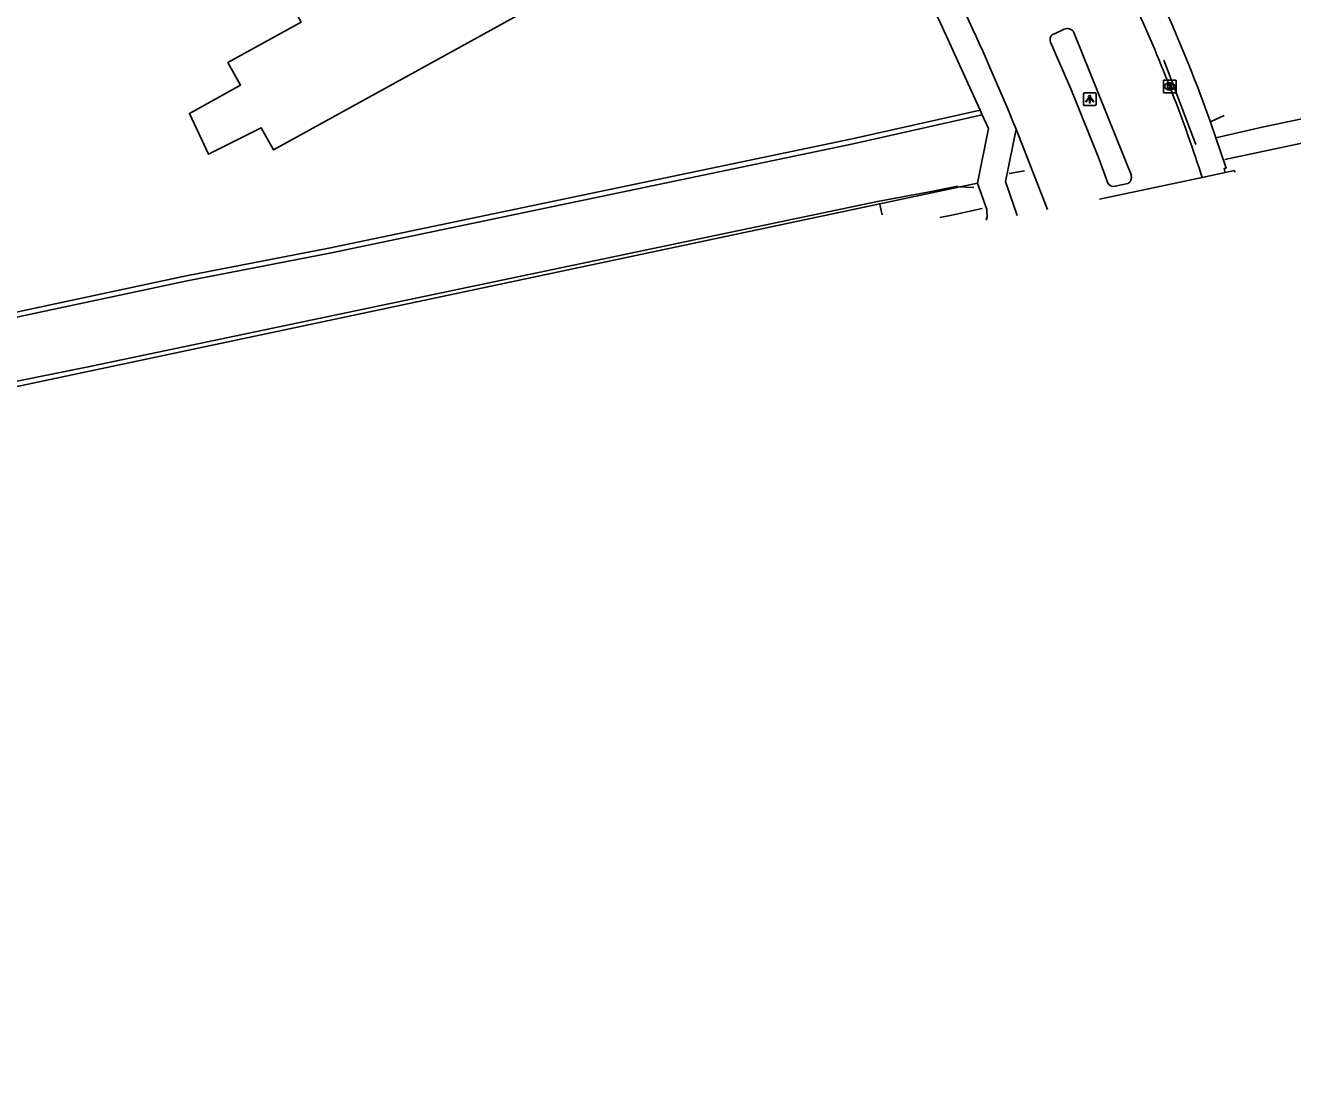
# Model space of a CAD drawing. Extents: x 162880 to 165536, y 384011 to 385179.
# Drawn here: x 164182.4 to 164282.3, y 384159 to 384242.4 of the extents above; entities that cross this region are included whole.
import ezdxf

# ---------------------------------------------------------------- set-up
doc = ezdxf.new("R2010")
doc.units = 0
for name, color, linetype in [('IMGEO_Geluidsscherm', 7, 'Continuous'), ('IMGEO_Haag', 7, 'Continuous'), ('IMGEO_Hek', 7, 'Continuous'), ('IMGEO_Kolk', 7, 'Continuous'), ('IMGEO_Lichtpunt', 7, 'Continuous'), ('IMGEO_Overweg_gesloten', 7, 'Continuous'), ('IMGEO_Pand', 7, 'Continuous'), ('IMGEO_Rijbaan_lokaal_gesloten', 7, 'Continuous'), ('IMGEO_Spoorbaan_halfverhard', 7, 'Continuous'), ('IMGEO_Voetpad_open', 7, 'Continuous')]:
    doc.layers.add(name, color=color, linetype=linetype)

msp = doc.modelspace()

# ---------------------------------------------------------------- linework, layer by layer
at = {"layer": 'IMGEO_Geluidsscherm'}
for points in [[(164249.574, 384228.544), (164187.192, 384215.485), (164162.302, 384210.469), (164148.545, 384207.416), (164111.054, 384199.697), (164098.433, 384197.191), (164085.381, 384194.319), (164046.457, 384186.201), (164032.718, 384183.532), (164006.753, 384177.923), (163992.535, 384174.933), (163980.798, 384172.554), (163968.077, 384170.103), (163956.144, 384167.447), (163943.692, 384164.81), (163915.585, 384159)], [(164253.659, 384229.308), (164249.574, 384228.544)]]:
    msp.add_lwpolyline(points, dxfattribs=at)
at = {"layer": 'IMGEO_Haag'}
for points in [[(164257.652, 384235.746), (164247.574, 384233.483), (164206.318, 384224.869), (164195.064, 384222.679), (164167.995, 384216.913), (164150.953, 384213.129)], [(164257.821, 384235.374), (164247.659, 384233.092), (164206.397, 384224.477), (164195.144, 384222.287), (164168.08, 384216.522), (164150.94, 384212.716)]]:
    msp.add_lwpolyline(points, dxfattribs=at)
at = {"layer": 'IMGEO_Hek'}
for points in [[(164274.657, 384233.028), (164272.144, 384239.682)], [(164276.96, 384231.862), (164286.132, 384233.798), (164303.651, 384237.488)], [(164275.828, 384234.81), (164276.901, 384235.31)], [(164279.904, 384234.412), (164276.237, 384233.569)], [(164283.523, 384235.158), (164279.904, 384234.412)], [(164259.948, 384230.751), (164261.157, 384230.953)], [(164257.439, 384229.994), (164160.968, 384209.559)], [(164253.659, 384229.308), (164255.895, 384229.738)], [(164255.948, 384229.693), (164257.149, 384229.644)], [(164249.924, 384227.503), (164249.724, 384228.404)], [(164254.476, 384227.269), (164255.419, 384227.47), (164257.814, 384227.997)]]:
    msp.add_lwpolyline(points, dxfattribs=at)
at = {"layer": 'IMGEO_Kolk'}
for p, q in [((164272.105, 384237.191), (164272.105, 384238.043)), ((164272.18, 384238.117), (164273.032, 384238.117)), ((164272.593, 384237.897), (164272.618, 384237.897)), ((164273.106, 384238.043), (164273.106, 384237.191)), ((164273.032, 384237.117), (164272.18, 384237.117)), ((164272.616, 384237.337), (164272.591, 384237.337))]:
    msp.add_line(p, q, dxfattribs=at)
for points in [[(164272.105, 384237.191), (164272.105, 384238.043)], [(164272.18, 384238.117), (164273.032, 384238.117)], [(164272.426, 384237.817), (164272.549, 384237.817), (164272.549, 384237.666), (164272.679, 384237.817), (164272.843, 384237.817), (164272.697, 384237.666), (164272.85, 384237.417), (164272.698, 384237.417), (164272.613, 384237.581), (164272.549, 384237.514), (164272.549, 384237.417), (164272.426, 384237.417), (164272.426, 384237.817)], [(164273.106, 384238.043), (164273.106, 384237.191)], [(164273.032, 384237.117), (164272.18, 384237.117)]]:
    msp.add_lwpolyline(points, dxfattribs=at)
for centre, start, end in [((164272.182, 384238.041), 91.55205, 178.44795), ((164272.182, 384238.041), 91.55205, 178.44795), ((164273.03, 384238.041), 1.55205, 88.44795), ((164273.03, 384238.041), 1.55205, 88.44795), ((164272.182, 384237.193), 181.55205, 268.44795), ((164272.182, 384237.193), 181.55205, 268.44795), ((164273.03, 384237.193), 271.55205, 358.44795), ((164273.03, 384237.193), 271.55205, 358.44795)]:
    msp.add_arc(centre, 0.0765, start, end, dxfattribs=at)
for centre, major_axis, ratio, start_param, end_param in [((164272.592, 384237.617), (-0.387, 0.002), 0.722429, 4.712389, 7.853982), ((164272.617, 384237.617), (-0.39, 0.002), 0.717154, 1.570796, 4.712389)]:
    msp.add_ellipse(centre, major_axis=major_axis, ratio=ratio, start_param=start_param, end_param=end_param, dxfattribs=at)
at = {"layer": 'IMGEO_Lichtpunt'}
for p, q in [((164265.799, 384237.014), (164265.799, 384236.207)), ((164265.799, 384237.014), (164265.799, 384236.207)), ((164266.701, 384237.109), (164265.893, 384237.109)), ((164266.701, 384237.109), (164265.893, 384237.109)), ((164266.795, 384236.207), (164266.795, 384237.014)), ((164266.795, 384236.207), (164266.795, 384237.014)), ((164265.893, 384236.113), (164266.701, 384236.113)), ((164265.893, 384236.113), (164266.701, 384236.113))]:
    msp.add_line(p, q, dxfattribs=at)
for points in [[(164266.173, 384236.678), (164266.212, 384236.65), (164266.024, 384236.388), (164265.986, 384236.415), (164266.173, 384236.678)], [(164266.275, 384236.63), (164266.322, 384236.63), (164266.322, 384236.308), (164266.275, 384236.308), (164266.275, 384236.63)], [(164266.385, 384236.65), (164266.423, 384236.677), (164266.61, 384236.415), (164266.571, 384236.387), (164266.385, 384236.65)]]:
    msp.add_lwpolyline(points, dxfattribs=at)
msp.add_circle((164266.298, 384236.812), 0.0994, dxfattribs=at)
for centre, start, end in [((164265.893, 384237.014), 90, 180), ((164265.893, 384237.014), 90, 180), ((164266.701, 384237.014), 0, 90), ((164266.701, 384237.014), 0, 90), ((164265.893, 384236.207), 180, 270), ((164265.893, 384236.207), 180, 270), ((164266.701, 384236.207), 270, 0), ((164266.701, 384236.207), 270, 360)]:
    msp.add_arc(centre, 0.0946, start, end, dxfattribs=at)
at = {"layer": 'IMGEO_Overweg_gesloten'}
for points in [[(164267.078, 384228.731), (164275.161, 384230.44)], [(164276.989, 384230.826), (164275.161, 384230.44)], [(164276.989, 384230.826), (164277.705, 384230.978), (164277.733, 384230.845)]]:
    msp.add_lwpolyline(points, dxfattribs=at)
at = {"layer": 'IMGEO_Pand'}
msp.add_lwpolyline([(164200.442, 384252.966), (164201.756, 384250.829), (164206.088, 384253.493), (164209.833, 384247.174), (164203.553, 384243.719), (164204.123, 384242.683), (164198.344, 384239.504), (164199.333, 384237.706), (164195.309, 384235.492), (164196.818, 384232.266), (164200.979, 384234.345), (164201.93, 384232.616), (164223.232, 384244.334), (164219.564, 384252.304), (164211.663, 384248.031), (164207.733, 384254.528), (164213.623, 384258.15), (164211.005, 384262.408), (164200.173, 384255.747)], dxfattribs=at)
at = {"layer": 'IMGEO_Rijbaan_lokaal_gesloten'}
for points in [[(164263.512, 384241.771), (164264.279, 384242.131)], [(164265.049, 384241.871), (164269.579, 384230.584)], [(164267.73, 384229.991), (164267.039, 384231.87), (164264.801, 384237.424), (164263.215, 384241.106)], [(164262.966, 384227.915), (164260.493, 384234.234)], [(164275.161, 384230.44), (164275.066, 384230.754)], [(164269.313, 384229.963), (164268.294, 384229.74)]]:
    msp.add_lwpolyline(points, dxfattribs=at)
for centre, radius, start, end in [((164071.033, 384156.854), 204.652, 22.21637, 25.18651), ((164155.652, 384191.796), 125.608, 18.06841, 24.69456), ((164263.641, 384241.314), 0.474, 105.8002, 206.06714), ((164264.523, 384241.582), 0.6, 28.74562, 113.9386), ((164269.042, 384230.446), 0.554, 299.23931, 14.38578), ((164268.166, 384230.211), 0.488, 206.79358, 285.2249)]:
    msp.add_arc(centre, radius, start, end, dxfattribs=at)
at = {"layer": 'IMGEO_Spoorbaan_halfverhard'}
for points in [[(164676.805, 384317.608), (164676.845, 384317.39), (164570.841, 384295.099), (164487.306, 384277.828), (164444.165, 384268.675), (164308.907, 384240.511), (164298.742, 384238.478), (164285.806, 384235.656), (164283.523, 384235.158), (164279.904, 384234.412), (164276.237, 384233.569)], [(164276.237, 384233.569), (164277.054, 384231.181), (164276.906, 384231.149), (164276.936, 384231.049), (164276.989, 384230.826)], [(164160.958, 384209.557), (164249.738, 384228.363), (164257.439, 384229.994)], [(164258.175, 384227.079), (164258.136, 384227.247), (164258.219, 384227.264), (164258.189, 384227.901), (164257.439, 384229.994)]]:
    msp.add_lwpolyline(points, dxfattribs=at)
at = {"layer": 'IMGEO_Voetpad_open'}
for points in [[(164249.318, 384252.424), (164250.613, 384250), (164254.435, 384242.849), (164257.652, 384235.746)], [(164257.652, 384235.746), (164257.821, 384235.374)], [(164257.439, 384229.994), (164258.307, 384234.301), (164257.821, 384235.374)], [(164275.766, 384234.945), (164276.237, 384233.569)], [(164260.493, 384234.234), (164259.649, 384230.112), (164260.58, 384227.442)]]:
    msp.add_lwpolyline(points, dxfattribs=at)
msp.add_arc((164152.164, 384190.556), 131.332, 19.75476, 24.54751, dxfattribs=at)

doc.saveas('drawing.dxf')
